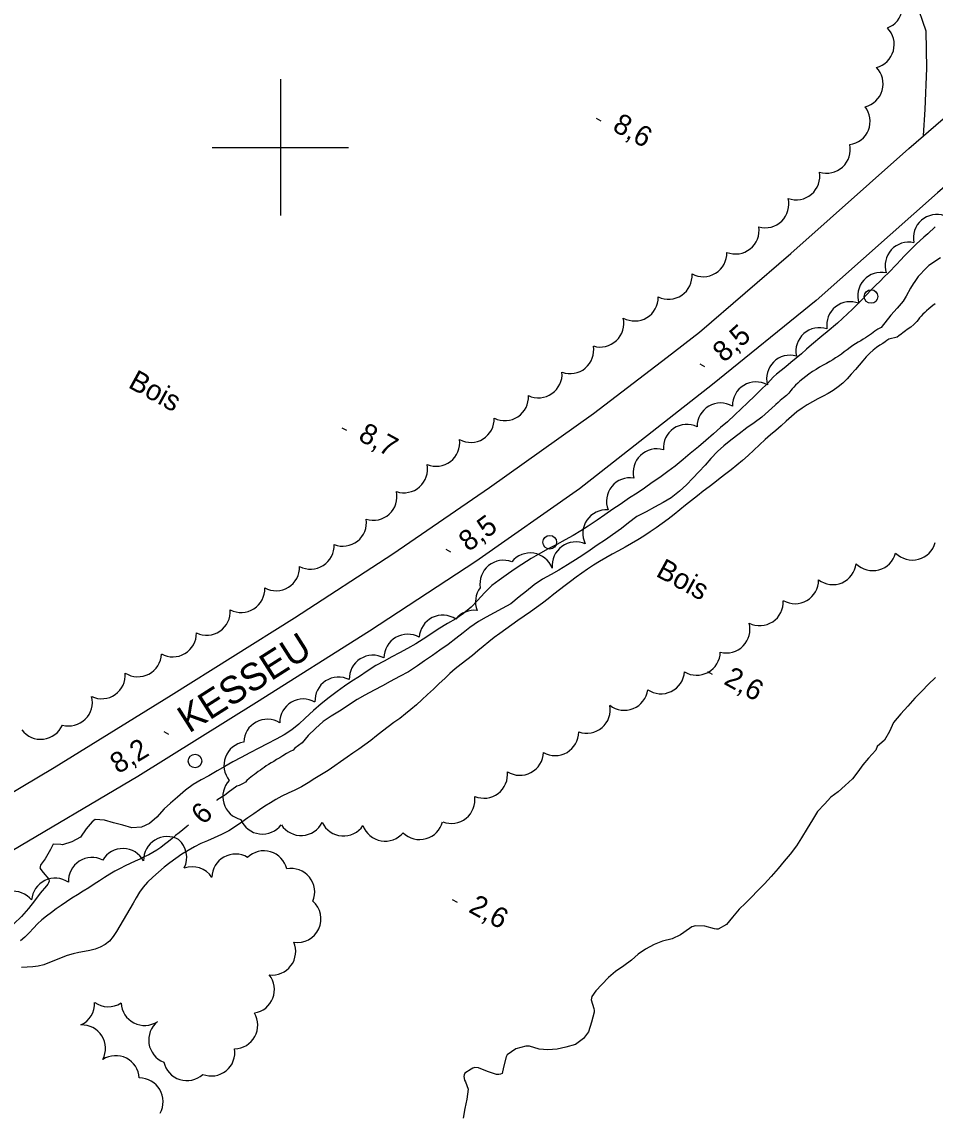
# Model space of a CAD drawing. Extents: x 219136 to 222520, y 5421589 to 5424530.
# Drawn here: x 220162.1 to 220296, y 5422658.3 to 5422818.4 of the extents above; entities that cross this region are included whole.
import ezdxf

# ---------------------------------------------------------------- set-up
doc = ezdxf.new("R2010")
doc.units = 0
for name, color, linetype in [('Level 19', 7, 'Continuous'), ('Level 2', 7, 'Continuous'), ('Level 21', 7, 'Continuous'), ('Level 3', 7, 'Continuous'), ('Level 36', 7, 'Continuous'), ('Level 4', 7, 'Continuous'), ('Level 44', 7, 'Continuous'), ('Level 61', 7, 'Continuous')]:
    doc.layers.add(name, color=color, linetype=linetype)

msp = doc.modelspace()

# ---------------------------------------------------------------- linework, layer by layer
at = {"layer": 'Level 19'}
msp.add_lwpolyline([(220294.36, 5422801.74), (220294.59, 5422805.57), (220294.82, 5422811.64), (220294.72, 5422817.07), (220293.21, 5422821.47)], dxfattribs=at)
at = {"layer": 'Level 2'}
for points in [[(220296.05, 5422788.37), (220294.95, 5422787.33), (220294.39, 5422786.84), (220293.25, 5422785.83), (220292.13, 5422784.68), (220291.56, 5422784.08), (220290.97, 5422783.46), (220290.42, 5422782.86), (220289.21, 5422781.62), (220288.59, 5422781), (220287.96, 5422780.37), (220287.3, 5422779.74), (220286.65, 5422779.09), (220285.32, 5422777.68), (220284.61, 5422776.97), (220283.92, 5422776.26), (220283.21, 5422775.57), (220282.47, 5422774.89), (220281.73, 5422774.23), (220280.19, 5422772.94), (220279.42, 5422772.33), (220277.93, 5422771.05), (220277.18, 5422770.41), (220276.43, 5422769.72), (220274.89, 5422768.44), (220274.12, 5422767.81), (220272.77, 5422766.74)], [(220296.81, 5422783.79), (220295.14, 5422782.69), (220294.79, 5422782.36), (220293.55, 5422781.09), (220293.06, 5422780.35), (220292.8, 5422780), (220292.44, 5422779.34), (220291.79, 5422778.16), (220291.34, 5422777.46), (220290.47, 5422776.42), (220289.53, 5422775.41), (220288.12, 5422773.56)], [(220296.07, 5422777.06), (220295.73, 5422776.8), (220295.41, 5422776.56), (220295.1, 5422776.31), (220294.8, 5422776.04), (220294.53, 5422775.79), (220294.24, 5422775.53), (220294, 5422775.27), (220293.77, 5422775), (220293.56, 5422774.73), (220293.35, 5422774.48), (220293.13, 5422774.23), (220292.92, 5422774.02), (220292.49, 5422773.65), (220291.96, 5422773.28)], [(220288.12, 5422773.56), (220287.66, 5422773.33), (220287.22, 5422773.04), (220286.72, 5422772.66), (220286.44, 5422772.47), (220286.13, 5422772.27), (220285.81, 5422772.06), (220285.48, 5422771.86), (220285.12, 5422771.63), (220284.74, 5422771.41), (220284.37, 5422771.18), (220283.98, 5422770.92), (220283.58, 5422770.63), (220283.15, 5422770.31), (220282.71, 5422770), (220282.29, 5422769.69), (220281.85, 5422769.4), (220281.45, 5422769.12), (220281.02, 5422768.85), (220280.58, 5422768.59), (220280.12, 5422768.32), (220279.62, 5422768.05), (220279.1, 5422767.77), (220278.58, 5422767.44), (220278.05, 5422767.12), (220277.54, 5422766.73), (220277.06, 5422766.39), (220276.62, 5422766.05), (220276.21, 5422765.72), (220275.88, 5422765.42), (220275.58, 5422765.14), (220275.33, 5422764.84), (220275.09, 5422764.6), (220274.9, 5422764.35), (220274.57, 5422763.96), (220274.22, 5422763.63), (220273.81, 5422763.28), (220273.57, 5422763.07), (220273.31, 5422762.85), (220273.01, 5422762.56), (220272.68, 5422762.29), (220272.64, 5422762.25), (220272.58, 5422762.19)], [(220291.96, 5422773.28), (220291.72, 5422773.09), (220291.32, 5422772.79), (220291.07, 5422772.59), (220290.72, 5422772.38), (220290.45, 5422772.18), (220289.27, 5422771.87)], [(220289.27, 5422771.87), (220288.98, 5422771.68), (220288.69, 5422771.49), (220288.35, 5422771.26), (220287.93, 5422770.98), (220287.46, 5422770.64), (220286.96, 5422770.25), (220286.45, 5422769.8), (220285.93, 5422769.29), (220285.42, 5422768.71), (220284.89, 5422768.08), (220284.34, 5422767.42), (220283.75, 5422766.72), (220283.15, 5422766.05), (220282.51, 5422765.42), (220281.81, 5422764.87), (220281.07, 5422764.34), (220280.33, 5422763.92), (220279.6, 5422763.53), (220278.83, 5422763.12), (220278.05, 5422762.7), (220277.27, 5422762.24), (220276.52, 5422761.75), (220275.77, 5422761.2), (220274.99, 5422760.55), (220274.21, 5422759.86), (220273.46, 5422759.15), (220272.7, 5422758.48), (220271.91, 5422757.83), (220271.13, 5422757.13), (220270.29, 5422756.39), (220269.45, 5422755.59), (220268.63, 5422754.8), (220267.8, 5422754.06), (220266.97, 5422753.38), (220266.14, 5422752.72), (220265.32, 5422752.1), (220264.52, 5422751.46), (220263.73, 5422750.84), (220262.89, 5422750.21), (220262.04, 5422749.55), (220261.18, 5422748.89), (220260.3, 5422748.21), (220259.42, 5422747.52), (220258.57, 5422746.82), (220257.75, 5422746.14), (220256.88, 5422745.46), (220256, 5422744.83), (220255.11, 5422744.17), (220254.22, 5422743.59), (220253.32, 5422742.99), (220252.43, 5422742.43), (220251.52, 5422741.89), (220250.58, 5422741.36), (220249.62, 5422740.84), (220248.66, 5422740.31), (220247.72, 5422739.8), (220246.82, 5422739.25), (220245.93, 5422738.72), (220245.06, 5422738.13), (220244.22, 5422737.54), (220243.4, 5422736.95), (220242.58, 5422736.34), (220241.75, 5422735.74), (220240.95, 5422735.11), (220240.12, 5422734.46), (220239.29, 5422733.79), (220238.44, 5422733.16), (220237.58, 5422732.52), (220236.67, 5422731.89), (220235.77, 5422731.23), (220234.85, 5422730.6), (220233.97, 5422729.97), (220233.08, 5422729.34), (220232.21, 5422728.71), (220231.38, 5422728.12), (220230.56, 5422727.46), (220229.75, 5422726.78), (220228.97, 5422726.12), (220228.17, 5422725.45), (220227.34, 5422724.82), (220226.5, 5422724.17), (220225.64, 5422723.51), (220224.87, 5422722.84), (220224.1, 5422722.1), (220223.28, 5422721.33), (220222.46, 5422720.53), (220221.58, 5422719.72), (220220.74, 5422718.95), (220219.95, 5422718.23), (220219.16, 5422717.54), (220218.34, 5422716.88), (220217.51, 5422716.24), (220216.64, 5422715.61), (220215.79, 5422715), (220214.96, 5422714.36), (220214.1, 5422713.69), (220213.25, 5422712.99), (220212.37, 5422712.34), (220211.5, 5422711.73), (220210.65, 5422711.15)], [(220272.77, 5422766.74), (220272.34, 5422766.35), (220271.39, 5422765.31), (220270.49, 5422764.43), (220269.58, 5422763.55), (220268.52, 5422762.53), (220267.6, 5422761.64), (220266.67, 5422760.76), (220265.57, 5422759.75), (220264.57, 5422758.92), (220263.51, 5422757.99), (220262.39, 5422756.98), (220261.35, 5422756.09), (220260.12, 5422755.08), (220259.09, 5422754.21), (220257.92, 5422753.26), (220256.85, 5422752.47), (220255.64, 5422751.58), (220254.54, 5422750.84), (220253.41, 5422750.03), (220252.32, 5422749.3), (220251.21, 5422748.57), (220249.84, 5422747.63), (220248.75, 5422746.92), (220247.57, 5422746.12), (220246.45, 5422745.31), (220245.17, 5422744.44), (220244.05, 5422743.77), (220242.94, 5422743.09), (220241.79, 5422742.42), (220240.55, 5422741.76), (220239.28, 5422741.09), (220238.16, 5422740.49), (220236.81, 5422739.68), (220235.42, 5422738.81), (220234.27, 5422738.06), (220233.14, 5422737.25), (220232.11, 5422736.51), (220231, 5422735.72), (220229.96, 5422734.63), (220228.92, 5422733.53), (220228, 5422732.56), (220226.87, 5422731.63), (220225.74, 5422730.86), (220224.49, 5422730.15), (220223.15, 5422729.34), (220222.09, 5422728.61), (220220.96, 5422727.86), (220219.86, 5422727.16), (220218.65, 5422726.47), (220217.47, 5422725.84), (220216.34, 5422725.24), (220215.21, 5422724.64), (220214, 5422723.99), (220212.73, 5422723.14), (220211.6, 5422722.37), (220210.47, 5422721.67), (220209.4, 5422720.95), (220208.32, 5422720.18), (220207.15, 5422719.31), (220205.97, 5422718.39), (220204.84, 5422717.37), (220203.66, 5422716.27), (220202.7, 5422715.36), (220201.7, 5422714.55)], [(220272.58, 5422762.19), (220271.6, 5422761.3), (220270.6, 5422760.42), (220269.52, 5422759.6), (220268.41, 5422758.88), (220267.29, 5422758), (220266.06, 5422757.05), (220265.05, 5422756.23), (220264.13, 5422755.38), (220263.16, 5422754.36), (220262.3, 5422753.38), (220261.4, 5422752.43), (220260.48, 5422751.46), (220259.56, 5422750.5), (220258.55, 5422749.57), (220257.34, 5422748.6), (220256.13, 5422747.89), (220254.88, 5422747.22), (220253.64, 5422746.56), (220252.31, 5422745.84), (220251.08, 5422744.92), (220250.04, 5422744.1), (220248.74, 5422743.16), (220247.7, 5422742.44), (220246.49, 5422741.65), (220245.43, 5422740.93), (220244.35, 5422740.2), (220243.28, 5422739.5), (220242.11, 5422738.75), (220240.85, 5422737.97), (220239.71, 5422737.34), (220238.43, 5422736.66), (220237.21, 5422735.81), (220236.1, 5422734.91), (220235.05, 5422734.05), (220233.78, 5422733.05), (220232.55, 5422732.34), (220231.35, 5422731.7), (220230.17, 5422731.08), (220229.04, 5422730.46), (220227.8, 5422729.59), (220226.81, 5422728.77), (220225.76, 5422727.93), (220224.59, 5422727.09), (220223.4, 5422726.24), (220222.33, 5422725.45), (220221.16, 5422724.68), (220220.1, 5422723.93), (220218.79, 5422723.05), (220217.48, 5422722.36), (220216.1, 5422721.63), (220214.96, 5422721.02), (220213.75, 5422720.38), (220212.38, 5422719.62), (220211.25, 5422719), (220209.98, 5422718.18), (220208.94, 5422717.45), (220207.43, 5422716.57), (220206.29, 5422715.76), (220205.13, 5422714.77), (220204.06, 5422713.72), (220203.21, 5422712.67), (220202.1, 5422711.84), (220201.87, 5422711.59)], [(220201.7, 5422714.55), (220200.58, 5422713.84), (220199.38, 5422713.2), (220198.07, 5422712.5), (220196.82, 5422711.84), (220195.53, 5422711.16), (220194.23, 5422710.48), (220193.02, 5422709.85), (220191.84, 5422709.19), (220190.71, 5422708.53), (220189.52, 5422707.82), (220188.38, 5422707.2), (220187.22, 5422706.53), (220186.06, 5422705.68), (220184.91, 5422704.67), (220183.88, 5422703.8), (220182.93, 5422702.96), (220181.86, 5422701.74), (220180.81, 5422700.81), (220179.64, 5422700.25), (220178.19, 5422700.19), (220176.9, 5422700.55), (220175.52, 5422700.89), (220174.19, 5422701.31), (220172.85, 5422701.39), (220172.39, 5422701.07), (220171.53, 5422700.01), (220170.68, 5422698.82), (220169.39, 5422698.12), (220168.03, 5422697.7), (220167.78, 5422697.73), (220166.68, 5422697.8)], [(220201.87, 5422711.59), (220201.45, 5422711.37), (220200.89, 5422711.06), (220200.37, 5422710.76), (220199.9, 5422710.46), (220199.44, 5422710.18), (220199.03, 5422709.92), (220198.64, 5422709.7), (220198.27, 5422709.48), (220197.93, 5422709.25), (220197.63, 5422709.03), (220197.35, 5422708.82), (220197.06, 5422708.63), (220196.74, 5422708.42), (220196.47, 5422708.2), (220196.2, 5422707.99), (220195.93, 5422707.81), (220195.41, 5422707.4), (220195.08, 5422707.11), (220194.87, 5422706.88), (220194.54, 5422706.67)], [(220210.65, 5422711.15), (220209.79, 5422710.52), (220207, 5422708.6), (220206.03, 5422708.01), (220205.06, 5422707.39), (220204.1, 5422706.76), (220203.11, 5422706.21), (220202.12, 5422705.71), (220201.14, 5422705.24), (220200.21, 5422704.81), (220199.34, 5422704.33), (220198.54, 5422703.86), (220197.73, 5422703.36), (220196.92, 5422702.8), (220196.09, 5422702.23), (220195.25, 5422701.64), (220194.36, 5422701.01), (220193.42, 5422700.36), (220192.42, 5422699.73), (220191.35, 5422699.18), (220190.31, 5422698.71), (220189.33, 5422698.29), (220188.35, 5422697.88), (220187.39, 5422697.4), (220186.46, 5422696.86), (220185.54, 5422696.29), (220184.66, 5422695.69), (220183.79, 5422695.05), (220182.93, 5422694.39), (220182.1, 5422693.68), (220181.27, 5422692.95), (220180.52, 5422692.21), (220179.88, 5422691.47), (220179.34, 5422690.72), (220178.86, 5422689.91), (220178.41, 5422689.12), (220177.94, 5422688.31), (220177.45, 5422687.48), (220176.95, 5422686.65), (220176.45, 5422685.79), (220175.95, 5422684.97), (220175.47, 5422684.21), (220174.93, 5422683.56), (220174.28, 5422683.05), (220173.58, 5422682.65), (220172.82, 5422682.35), (220172.05, 5422682.18), (220171.25, 5422682.05), (220170.44, 5422681.89), (220169.6, 5422681.71), (220168.72, 5422681.46), (220167.85, 5422681.12), (220166.99, 5422680.76), (220166.15, 5422680.42), (220165.31, 5422680.09), (220164.47, 5422679.88), (220163.67, 5422679.77), (220162.86, 5422679.72), (220162.04, 5422679.67)], [(220192.33, 5422705.36), (220192.05, 5422705.12), (220191.78, 5422704.93), (220191.44, 5422704.7), (220191.05, 5422704.46), (220190.67, 5422704.21), (220190.66, 5422704.2)], [(220194.54, 5422706.67), (220194.24, 5422706.54), (220193.96, 5422706.41), (220193.6, 5422706.3), (220192.33, 5422705.36)], [(220186.52, 5422700.58), (220186.27, 5422700.35), (220185.7, 5422699.9), (220185.17, 5422699.46), (220184.64, 5422699.04), (220184.11, 5422698.6), (220183.57, 5422698.17), (220183.01, 5422697.73), (220182.44, 5422697.31), (220181.87, 5422696.91), (220181.29, 5422696.56), (220180.69, 5422696.23), (220180.04, 5422695.92), (220179.38, 5422695.59), (220178.68, 5422695.27), (220177.98, 5422694.96), (220177.22, 5422694.6), (220176.48, 5422694.22), (220175.73, 5422693.81), (220174.97, 5422693.38), (220174.2, 5422692.89), (220173.45, 5422692.39), (220172.67, 5422691.9), (220171.88, 5422691.37), (220171.06, 5422690.86), (220170.25, 5422690.34), (220169.43, 5422689.84), (220168.63, 5422689.32), (220167.86, 5422688.8), (220167.12, 5422688.28), (220166.41, 5422687.77), (220165.69, 5422687.23), (220165, 5422686.69), (220164.37, 5422686.09), (220163.77, 5422685.45), (220163.15, 5422684.79), (220162.52, 5422684.15), (220161.87, 5422683.58)], [(220166.68, 5422697.8), (220166.27, 5422696.99), (220165.9, 5422696.32), (220165.5, 5422695.65), (220164.9, 5422694.82), (220164.88, 5422694.79)], [(220164.88, 5422694.79), (220164.72, 5422694.32), (220164.86, 5422694.07), (220165.18, 5422693.63), (220166.05, 5422692.63), (220166.09, 5422692.36), (220166.01, 5422692.11), (220165.88, 5422691.89), (220165.7, 5422691.68), (220164.75, 5422690.6), (220163.93, 5422689.46), (220163.03, 5422688.32), (220162.02, 5422687.18), (220160.88, 5422686.07), (220159.57, 5422685.47), (220158.27, 5422685.04), (220156.87, 5422684.84), (220155.43, 5422684.7), (220154.02, 5422684.26), (220152.76, 5422683.7), (220152.1, 5422683.44)]]:
    msp.add_lwpolyline(points, dxfattribs=at)
at = {"layer": 'Level 21'}
for points in [[(220341.06, 5422832.88), (220320.49, 5422814.25), (220296.4, 5422793.32), (220278.59, 5422777.53), (220263.37, 5422765.21)], [(220261.48, 5422772.92), (220274.86, 5422784.46), (220292.17, 5422799.86), (220303.35, 5422809.47), (220317.69, 5422821.46)], [(219917.36, 5422578.6), (219930.15, 5422584.16), (219948.11, 5422591.89), (219965.85, 5422600.38), (219983.24, 5422608.89), (220001.76, 5422618.4), (220019.39, 5422628.1), (220037.92, 5422638.06), (220057.81, 5422648.65), (220074.27, 5422657.46), (220091.71, 5422666.89), (220117.2, 5422680.74), (220135.38, 5422690.76), (220152.47, 5422700.5), (220166.82, 5422709.04), (220183.99, 5422719.63), (220202.05, 5422731), (220216.51, 5422740.36), (220230.69, 5422750.12), (220245.91, 5422760.96), (220256.75, 5422769.24), (220261.48, 5422772.92)], [(220263.37, 5422765.21), (220243.88, 5422749.93)], [(220243.88, 5422749.93), (220228.69, 5422739.24), (220213.07, 5422729.04), (220196.51, 5422718.57), (220179.11, 5422707.72), (220159.57, 5422696.18), (220143.51, 5422686.92), (220122.46, 5422675.15), (220097.7, 5422661.86), (220078.54, 5422651.63), (220061.31, 5422642.37), (220043.83, 5422633.3), (220027.69, 5422624.65), (220010.52, 5422615.55), (219993.4, 5422606.47), (219975.89, 5422597.5), (219952.87, 5422585.95), (219937.59, 5422578.72), (219926.27, 5422573.74)]]:
    msp.add_lwpolyline(points, dxfattribs=at)
at = {"layer": 'Level 3'}
for p, q in [((220246.31, 5422804.29), (220247.02, 5422803.91)), ((220261.52, 5422768.23), (220262.22, 5422767.85)), ((220209.02, 5422758.88), (220209.72, 5422758.5)), ((220224.25, 5422741.06), (220224.95, 5422740.68)), ((220262.65, 5422723.09), (220263.35, 5422722.71)), ((220182.88, 5422714.29), (220183.58, 5422713.91)), ((220225.21, 5422689.65), (220225.91, 5422689.27))]:
    msp.add_line(p, q, dxfattribs=at)
at = {"layer": 'Level 36'}
for centre in [(220286.64, 5422778.13), (220239.51, 5422742.08), (220187.48, 5422709.98)]:
    msp.add_circle(centre, 1, dxfattribs=at)
at = {"layer": 'Level 4'}
for points in [[(220296.08, 5422722.25), (220295.03, 5422721.21), (220294.15, 5422720.29), (220293.07, 5422719.18), (220292.04, 5422718.02), (220291, 5422716.88), (220289.94, 5422715.64), (220289.33, 5422714.33), (220288.6, 5422713.05), (220287.56, 5422712.12)], [(220287.56, 5422712.12), (220287.35, 5422711.58), (220286.26, 5422710.42), (220285.42, 5422709.42), (220284.71, 5422708.38), (220283.94, 5422707.36), (220282.84, 5422706.41), (220281.82, 5422705.44), (220280.75, 5422704.67), (220279.81, 5422703.63), (220278.77, 5422702.56), (220278.07, 5422701.36), (220277.28, 5422700.06), (220276.42, 5422698.73), (220275.73, 5422697.52), (220274.78, 5422696.32), (220273.89, 5422695.27), (220273.01, 5422694.2), (220271.97, 5422693.02), (220270.99, 5422691.98), (220270.01, 5422690.95), (220269.12, 5422690.01), (220268.22, 5422689.1), (220267.31, 5422688.22), (220266.3, 5422687.06), (220265.45, 5422686.01), (220264.22, 5422685.29), (220263.97, 5422685.29), (220263.68, 5422685.34), (220262.26, 5422685.73), (220260.9, 5422685.82), (220260.36, 5422685.65), (220259.17, 5422684.8), (220258.71, 5422684.48), (220257.46, 5422683.9), (220256.07, 5422683.53), (220254.81, 5422683.08), (220253.54, 5422682.39), (220252.5, 5422681.64), (220251.52, 5422680.77), (220250.37, 5422679.95), (220249.18, 5422679.08), (220248.14, 5422678.23), (220247.16, 5422677.18), (220246.25, 5422676.27), (220245.69, 5422675.43), (220245.6, 5422674.92), (220245.98, 5422673.65), (220246.03, 5422673.37), (220246.01, 5422673.11), (220245.62, 5422671.66), (220245.21, 5422670.26), (220244.45, 5422669.26), (220243.29, 5422668.37), (220241.88, 5422667.97), (220240.58, 5422667.7), (220239.21, 5422667.59), (220237.95, 5422667.72), (220236.56, 5422668.12), (220235.99, 5422668.13), (220234.52, 5422667.75), (220233.25, 5422666.86), (220233.1, 5422666.58), (220232.74, 5422665.06), (220232.54, 5422664.14)], [(220232.54, 5422664.14), (220232.31, 5422664.05), (220232.03, 5422663.99), (220231.7, 5422663.99), (220230.4, 5422664.43), (220229.06, 5422664.97), (220228.53, 5422665), (220228.24, 5422664.91), (220227.98, 5422664.78), (220227.04, 5422664.19), (220226.95, 5422663.95), (220226.93, 5422663.69), (220227.03, 5422663.17), (220227.17, 5422662.9), (220227.56, 5422661.83), (220227.35, 5422660.36), (220227.06, 5422658.99), (220226.82, 5422657.58)]]:
    msp.add_lwpolyline(points, dxfattribs=at)
at = {"layer": 'Level 44'}
for centre, start, end in [((220287.81, 5422820.76), 291.0061, 51.0061), ((220286.58, 5422815.1), 284.4707, 44.4707), ((220284.95, 5422809.34), 283.8619, 43.8619), ((220283.05, 5422803.85), 277.9787, 37.9787), ((220280.14, 5422799.69), 252.1689, 12.1689), ((220275.67, 5422795.78), 250.1481, 10.1481), ((220271.13, 5422791.68), 254.046, 14.046), ((220296.31, 5422786.71), 71.1996, 191.1996), ((220266.76, 5422787.83), 248.6068, 8.6068), ((220292.17, 5422782.65), 77.6021, 197.6021), ((220262.03, 5422784.5), 241.6992, 1.6992), ((220256.93, 5422781.18), 244.4112, 4.4112), ((220288.15, 5422778.22), 78.0602, 198.0602), ((220251.97, 5422778), 241.0039, 1.0039), ((220283.6, 5422773.91), 68.7036, 188.7036), ((220246.92, 5422774.18), 253.0965, 13.0965), ((220279.08, 5422770.1), 71.707, 191.707), ((220242.5, 5422770.27), 249.9668, 9.9668), ((220274.78, 5422766.06), 74.7701, 194.7701), ((220237.86, 5422766.73), 244.6925, 4.6925), ((220269.77, 5422762.14), 61.2714, 181.2714), ((220232.93, 5422763.38), 243.6087, 3.6087), ((220264.59, 5422759.05), 60.344, 180.344), ((220227.92, 5422760.18), 241.7056, 1.7056), ((220259.63, 5422755.9), 64.3449, 184.3449), ((220222.85, 5422756.68), 247.46, 7.46), ((220255.2, 5422752.32), 73.7624, 193.7624), ((220218.12, 5422752.79), 251.519, 11.519), ((220251.3, 5422748.07), 81.0667, 201.0667), ((220213.64, 5422748.76), 252.3373, 12.3373), ((220247.83, 5422743.37), 86.1206, 206.1206), ((220209.16, 5422744.96), 248.23, 8.23), ((220243.33, 5422738.67), 66.1907, 186.1907), ((220292.7, 5422742.92), 224.986, 344.986), ((220204.42, 5422741.59), 242.5966, 2.5966), ((220236.65, 5422737.04), 21.2715, 141.2715), ((220286.91, 5422741.37), 224.9082, 344.9082), ((220232.73, 5422735.97), 69.4176, 189.4176), ((220281.01, 5422739.32), 233.4072, 353.4072), ((220199.36, 5422738.42), 241.5703, 1.5703), ((220275.48, 5422736.52), 240.3835, 0.3835), ((220194.25, 5422735.23), 242.4203, 2.4203), ((220232.08, 5422733.32), 142.9718, 201.0549), ((220270.31, 5422733.3), 243.3568, 3.3568), ((220189.19, 5422731.9), 244.2423, 4.2423), ((220223.82, 5422727.92), 56.5476, 176.5476), ((220228.42, 5422728.63), 82.9718, 141.0549), ((220265.42, 5422729.3), 255.2241, 15.2241), ((220184.22, 5422728.71), 241.0945, 1.0945), ((220218.65, 5422725.12), 60.3059, 180.3059), ((220261.07, 5422726.02), 238.8213, 358.8213), ((220179.09, 5422725.8), 237.9568, 357.9568), ((220213.56, 5422722.04), 62.0814, 182.0814), ((220173.8, 5422722.58), 244.7702, 4.7702), ((220255.82, 5422723.3), 235.9243, 355.9243), ((220208.53, 5422718.83), 63.1058, 183.1058), ((220250.45, 5422720.89), 232.365, 352.365), ((220168.96, 5422718.58), 254.4148, 14.4148), ((220203.36, 5422715.62), 60.4159, 180.4159), ((220244.93, 5422717.51), 250.5558, 10.5558), ((220164.85, 5422716.62), 216.718, 336.718), ((220198.08, 5422712.65), 58.2932, 178.2932), ((220240.31, 5422714.23), 240.2148, 0.2148), ((220195.18, 5422709.34), 99.4183, 219.4183), ((220235.13, 5422711.34), 238.0697, 358.0697), ((220229.86, 5422707.98), 247.0294, 7.0294), ((220195.01, 5422704.75), 136.3485, 256.3485), ((220225.08, 5422704.28), 248.4761, 8.4761), ((220197.39, 5422702.71), 202.591, 322.591), ((220203.04, 5422702.51), 213.3506, 333.3506), ((220209.26, 5422702.45), 205.5788, 325.5788), ((220215.37, 5422701.68), 199.9973, 319.9973), ((220220.45, 5422701.92), 225.504, 345.504), ((220183.4, 5422695.43), 61.3131, 181.3131), ((220176.91, 5422693.67), 28.9814, 148.9814), ((220182.81, 5422695.84), 333.2439, 49.3147), ((220172.37, 5422692.37), 62.9628, 182.9628), ((220193.41, 5422692.87), 59.2066, 179.2066), ((220197.58, 5422693.34), 13.7151, 133.7151), ((220187.05, 5422691.01), 33.2439, 109.3147), ((220201.57, 5422690.75), 337.4306, 100.5513), ((220166.96, 5422689.33), 55.7245, 175.7245), ((220160.82, 5422687.4), 39.2347, 159.2347), ((220202.5, 5422686.81), 261.426, 48.8754), ((220198.79, 5422682.04), 262.9489, 22.9489), ((220195.67, 5422676.43), 278.9052, 38.9052), ((220169.3, 5422674.4), 294.6647, 2.6132), ((220174.76, 5422677.39), 234.6647, 302.6132), ((220180.09, 5422674.64), 182.8878, 302.8878), ((220184.14, 5422669.04), 128.8268, 248.8268), ((220193.23, 5422671.22), 270.9669, 30.9669), ((220170.89, 5422667.79), 332.3619, 92.3619), ((220175.85, 5422663.29), 3.1377, 123.1377), ((220189.87, 5422667.23), 248.7763, 8.7763), ((220186.28, 5422666.55), 192.4782, 312.4782), ((220179.34, 5422660.01), 330.5623, 90.5623)]:
    msp.add_arc(centre, 3.46, start, end, dxfattribs=at)
at = {"layer": 'Level 61'}
for points in [[(220200, 5422810), (220200, 5422800), (220200, 5422790)], [(220190, 5422800), (220200, 5422800), (220210, 5422800)]]:
    msp.add_lwpolyline(points, dxfattribs=at)

# ---------------------------------------------------------------- texts
at = {"layer": 'Level 2'}
msp.add_text('6', height=3, rotation=44.4015, dxfattribs=at).set_placement((220188.69, 5422700.5))
at = {"layer": 'Level 21'}
msp.add_text('KESSEU', height=4, rotation=32.4973, dxfattribs=at).set_placement((220186.59, 5422713.99))
at = {"layer": 'Level 3'}
for s, rotation, p in [('8,6', 331.383, (220248.55, 5422802.55)), ('8,5', 42.0829, (220265.08, 5422768.34)), ('8,7', 331.383, (220211.26, 5422757.14)), ('8,5', 36.5424, (220227.58, 5422740.6)), ('2,6', 331.383, (220264.89, 5422721.35)), ('8,2', 31.1559, (220176.19, 5422708.02)), ('2,6', 331.383, (220227.45, 5422687.91))]:
    msp.add_text(s, height=3, rotation=rotation, dxfattribs=at).set_placement(p)
at = {"layer": 'Level 44'}
for p in [(220177.52, 5422764.86), (220254.93, 5422737.18)]:
    msp.add_text('Bois', height=3, rotation=331.3547, dxfattribs=at).set_placement(p)

doc.saveas('drawing.dxf')
